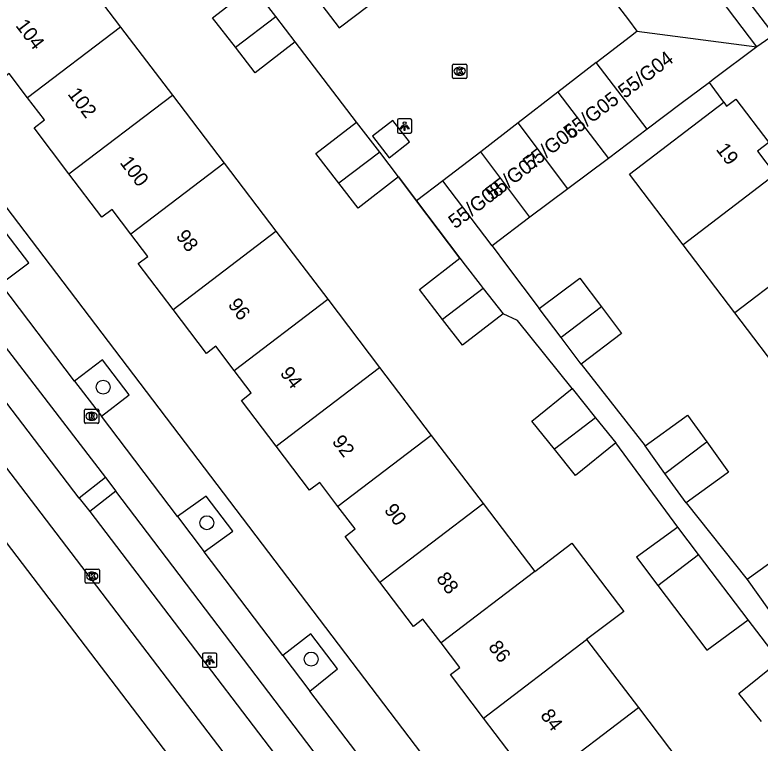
# Model space of a CAD drawing. Extents: x 160037 to 160839, y 385326 to 386441.
# Drawn here: x 160350.6 to 160402.9, y 385658.5 to 385709.6 of the extents above; entities that cross this region are included whole.
import ezdxf

# ---------------------------------------------------------------- set-up
doc = ezdxf.new("R2010")
doc.units = 0
for name, color, linetype in [('IMGEO_Boom', 7, 'Continuous'), ('IMGEO_Erf', 7, 'Continuous'), ('IMGEO_Fietspad_gesloten', 7, 'Continuous'), ('IMGEO_Kolk', 7, 'Continuous'), ('IMGEO_Lichtpunt', 7, 'Continuous'), ('IMGEO_Muur', 7, 'Continuous'), ('IMGEO_Pand', 7, 'Continuous'), ('IMGEO_Pand_nummerreeks', 7, 'Continuous'), ('IMGEO_Parkeervlak_open', 7, 'Continuous'), ('IMGEO_Rijbaan_lokaal_gesloten', 7, 'Continuous'), ('IMGEO_Rioolput', 7, 'Continuous'), ('IMGEO_Voetpad_open', 7, 'Continuous')]:
    doc.layers.add(name, color=color, linetype=linetype)

msp = doc.modelspace()

# ---------------------------------------------------------------- linework, layer by layer
at = {"layer": 'IMGEO_Boom'}
for centre in [(160356.766, 385683.493), (160364.032, 385673.976), (160371.361, 385664.409)]:
    msp.add_circle(centre, 0.489, dxfattribs=at)
at = {"layer": 'IMGEO_Erf'}
for points in [[(160403.833, 385708.209), (160402.624, 385707.372)], [(160400.308, 385703.476), (160399.299, 385704.872)]]:
    msp.add_lwpolyline(points, dxfattribs=at)
at = {"layer": 'IMGEO_Fietspad_gesloten'}
for points in [[(160338.961, 385700.51), (160356.929, 385677.14)], [(160354.764, 385683.91), (160349.583, 385690.729)], [(160354.764, 385683.91), (160356.639, 385681.442)], [(160361.976, 385674.409), (160356.639, 385681.442)], [(160356.929, 385677.14), (160357.654, 385676.185)], [(160376.889, 385650.857), (160357.654, 385676.185)], [(160361.976, 385674.409), (160363.85, 385671.938)], [(160369.368, 385664.665), (160363.85, 385671.938)], [(160369.368, 385664.665), (160371.275, 385662.152)], [(160376.655, 385655.061), (160371.275, 385662.152)]]:
    msp.add_lwpolyline(points, dxfattribs=at)
at = {"layer": 'IMGEO_Kolk'}
for p, q in [((160381.277, 385705.226), (160381.277, 385706.078)), ((160381.352, 385706.152), (160382.204, 385706.152)), ((160381.765, 385705.932), (160381.79, 385705.932)), ((160382.278, 385706.078), (160382.278, 385705.226)), ((160382.204, 385705.152), (160381.352, 385705.152)), ((160381.788, 385705.372), (160381.763, 385705.372)), ((160355.496, 385669.8), (160355.496, 385670.652)), ((160355.571, 385670.726), (160356.423, 385670.726)), ((160355.984, 385670.506), (160356.009, 385670.506)), ((160356.497, 385670.652), (160356.497, 385669.8)), ((160356.007, 385669.946), (160355.982, 385669.946)), ((160356.423, 385669.726), (160355.571, 385669.726))]:
    msp.add_line(p, q, dxfattribs=at)
for points in [[(160381.277, 385705.226), (160381.277, 385706.078)], [(160381.352, 385706.152), (160382.204, 385706.152)], [(160382.278, 385706.078), (160382.278, 385705.226)], [(160381.598, 385705.852), (160381.721, 385705.852), (160381.721, 385705.701), (160381.851, 385705.852), (160382.015, 385705.852), (160381.869, 385705.701), (160382.022, 385705.452), (160381.87, 385705.452), (160381.785, 385705.616), (160381.721, 385705.549), (160381.721, 385705.452), (160381.598, 385705.452), (160381.598, 385705.852)], [(160382.204, 385705.152), (160381.352, 385705.152)], [(160355.496, 385669.8), (160355.496, 385670.652)], [(160355.571, 385670.726), (160356.423, 385670.726)], [(160355.817, 385670.426), (160355.94, 385670.426), (160355.94, 385670.275), (160356.07, 385670.426), (160356.234, 385670.426), (160356.088, 385670.275), (160356.241, 385670.026), (160356.089, 385670.026), (160356.004, 385670.19), (160355.94, 385670.123), (160355.94, 385670.026), (160355.817, 385670.026), (160355.817, 385670.426)], [(160356.497, 385670.652), (160356.497, 385669.8)], [(160356.423, 385669.726), (160355.571, 385669.726)]]:
    msp.add_lwpolyline(points, dxfattribs=at)
for centre, start, end in [((160381.354, 385706.076), 91.552, 178.448), ((160381.354, 385706.076), 91.552, 178.448), ((160382.202, 385706.076), 1.552, 88.448), ((160382.202, 385706.076), 1.552, 88.448), ((160381.354, 385705.228), 181.552, 268.448), ((160381.354, 385705.228), 181.552, 268.448), ((160382.202, 385705.228), 271.552, 358.448), ((160382.202, 385705.228), 271.552, 358.448), ((160355.573, 385670.65), 91.552, 178.448), ((160355.573, 385670.65), 91.552, 178.448), ((160356.421, 385670.65), 1.552, 88.448), ((160356.421, 385670.65), 1.552, 88.448), ((160355.573, 385669.802), 181.552, 268.448), ((160355.573, 385669.802), 181.552, 268.448), ((160356.421, 385669.802), 271.552, 358.448), ((160356.421, 385669.802), 271.552, 358.448)]:
    msp.add_arc(centre, 0.0765, start, end, dxfattribs=at)
for centre, major_axis, ratio, start_param, end_param in [((160381.764, 385705.652), (-0.387, 0.002), 0.722429, 4.712389, 7.853982), ((160381.789, 385705.652), (-0.39, 0.002), 0.717154, 1.570796, 4.712389), ((160355.983, 385670.226), (-0.387, 0.002), 0.722429, 4.712389, 7.853982), ((160356.008, 385670.226), (-0.39, 0.002), 0.717154, 1.570796, 4.712389)]:
    msp.add_ellipse(centre, major_axis=major_axis, ratio=ratio, start_param=start_param, end_param=end_param, dxfattribs=at)
at = {"layer": 'IMGEO_Lichtpunt'}
for p, q in [((160378.317, 385702.308), (160377.509, 385702.308)), ((160378.317, 385702.308), (160377.509, 385702.308)), ((160377.415, 385702.213), (160377.415, 385701.406)), ((160377.415, 385702.213), (160377.415, 385701.406)), ((160378.411, 385701.406), (160378.411, 385702.213)), ((160378.411, 385701.406), (160378.411, 385702.213)), ((160377.509, 385701.312), (160378.317, 385701.312)), ((160377.509, 385701.312), (160378.317, 385701.312)), ((160363.736, 385664.74), (160363.736, 385663.933)), ((160363.736, 385664.74), (160363.736, 385663.933)), ((160364.638, 385664.835), (160363.83, 385664.835)), ((160364.638, 385664.835), (160363.83, 385664.835)), ((160364.732, 385663.933), (160364.732, 385664.74)), ((160364.732, 385663.933), (160364.732, 385664.74)), ((160363.83, 385663.839), (160364.638, 385663.839)), ((160363.83, 385663.839), (160364.638, 385663.839))]:
    msp.add_line(p, q, dxfattribs=at)
for points in [[(160377.789, 385701.877), (160377.828, 385701.849), (160377.64, 385701.587), (160377.602, 385701.614), (160377.789, 385701.877)], [(160377.891, 385701.829), (160377.938, 385701.829), (160377.938, 385701.507), (160377.891, 385701.507), (160377.891, 385701.829)], [(160378.001, 385701.849), (160378.039, 385701.876), (160378.226, 385701.614), (160378.187, 385701.586), (160378.001, 385701.849)], [(160364.11, 385664.404), (160364.149, 385664.376), (160363.961, 385664.114), (160363.923, 385664.141), (160364.11, 385664.404)], [(160364.212, 385664.356), (160364.259, 385664.356), (160364.259, 385664.034), (160364.212, 385664.034), (160364.212, 385664.356)], [(160364.322, 385664.376), (160364.36, 385664.403), (160364.547, 385664.141), (160364.508, 385664.113), (160364.322, 385664.376)]]:
    msp.add_lwpolyline(points, dxfattribs=at)
for centre in [(160377.914, 385702.011), (160364.235, 385664.538)]:
    msp.add_circle(centre, 0.0994, dxfattribs=at)
for centre, start, end in [((160377.509, 385702.213), 90, 180), ((160377.509, 385702.213), 90, 180), ((160378.317, 385702.213), 0, 90), ((160378.317, 385702.213), 0, 90), ((160377.509, 385701.406), 180, 270), ((160377.509, 385701.406), 180, 270), ((160378.317, 385701.406), 270, 0), ((160378.317, 385701.406), 270, 360), ((160363.83, 385664.74), 90, 180), ((160363.83, 385664.74), 90, 180), ((160364.638, 385664.74), 0, 90), ((160364.638, 385664.74), 0, 90), ((160363.83, 385663.933), 180, 270), ((160363.83, 385663.933), 180, 270), ((160364.638, 385663.933), 270, 0), ((160364.638, 385663.933), 270, 360)]:
    msp.add_arc(centre, 0.0946, start, end, dxfattribs=at)
at = {"layer": 'IMGEO_Muur'}
msp.add_lwpolyline([(160377.494, 385698.243), (160378.755, 385696.565), (160381.78, 385692.538)], dxfattribs=at)
at = {"layer": 'IMGEO_Pand'}
for points in [[(160403.833, 385708.209), (160399.414, 385714.02), (160404.37, 385717.789)], [(160402.624, 385707.372), (160398.429, 385712.906), (160396.331, 385715.672)], [(160351.464, 385703.792), (160350.178, 385705.485), (160349.477, 385704.952), (160347.147, 385708.019), (160347.715, 385708.451), (160347.527, 385708.699), (160354.18, 385713.753), (160357.985, 385708.752)], [(160391.519, 385712.024), (160393.616, 385709.257), (160394.209, 385708.475)], [(160366.04, 385707.341), (160364.445, 385709.412), (160367.269, 385711.588)], [(160368.878, 385709.5), (160367.269, 385711.588)], [(160371.192, 385711.517), (160373.33, 385708.703), (160373.41, 385708.764), (160375.322, 385710.217)], [(160366.04, 385707.341), (160368.878, 385709.5)], [(160370.244, 385707.726), (160368.878, 385709.5)], [(160357.985, 385708.752), (160351.464, 385703.792)], [(160357.985, 385708.752), (160361.618, 385703.977)], [(160391.362, 385706.273), (160393.754, 385708.123), (160394.209, 385708.475)], [(160394.209, 385708.475), (160402.624, 385707.372)], [(160370.244, 385707.726), (160367.42, 385705.551), (160366.04, 385707.341)], [(160402.624, 385707.372), (160399.573, 385705.078), (160399.299, 385704.872)], [(160391.362, 385706.273), (160388.672, 385704.193)], [(160394.926, 385701.583), (160391.362, 385706.273)], [(160399.299, 385704.872), (160397.319, 385703.383), (160394.926, 385701.583)], [(160354.366, 385698.46), (160361.618, 385703.977)], [(160361.618, 385703.977), (160365.251, 385699.202)], [(160388.672, 385704.193), (160385.877, 385702.032)], [(160388.672, 385704.193), (160392.208, 385699.539)], [(160354.366, 385698.46), (160351.912, 385701.691), (160352.64, 385702.244), (160351.464, 385703.792)], [(160397.448, 385693.481), (160393.681, 385698.43), (160400.308, 385703.476)], [(160400.308, 385703.476), (160400.507, 385703.214), (160401.15, 385703.703), (160403.466, 385700.66), (160402.665, 385700.05), (160403.917, 385698.405)], [(160373.306, 385697.791), (160371.69, 385699.893), (160374.539, 385702.084)], [(160376.167, 385699.968), (160374.539, 385702.084)], [(160378.253, 385700.696), (160377.086, 385702.197), (160375.663, 385701.09), (160376.83, 385699.589), (160378.253, 385700.696)], [(160385.877, 385702.032), (160383.251, 385700.001)], [(160389.361, 385697.398), (160385.877, 385702.032)], [(160394.926, 385701.583), (160392.208, 385699.539)], [(160376.167, 385699.968), (160373.306, 385697.791)], [(160377.494, 385698.243), (160376.167, 385699.968)], [(160383.251, 385700.001), (160380.603, 385697.953)], [(160386.709, 385695.404), (160383.251, 385700.001)], [(160365.251, 385699.202), (160358.71, 385694.226)], [(160365.251, 385699.202), (160368.884, 385694.427)], [(160392.208, 385699.539), (160389.361, 385697.398)], [(160358.71, 385694.226), (160357.395, 385695.958), (160356.68, 385695.415), (160354.366, 385698.46)], [(160377.494, 385698.243), (160374.645, 385696.051), (160373.306, 385697.791)], [(160403.917, 385698.405), (160397.448, 385693.481)], [(160384.056, 385693.409), (160380.603, 385697.953)], [(160389.361, 385697.398), (160386.709, 385695.404)], [(160386.709, 385695.404), (160384.056, 385693.409)], [(160361.669, 385688.938), (160368.884, 385694.427)], [(160368.884, 385694.427), (160372.518, 385689.652)], [(160361.669, 385688.938), (160359.225, 385692.154), (160359.897, 385692.664), (160358.71, 385694.226)], [(160408.339, 385694.231), (160401.083, 385688.708)], [(160401.083, 385688.708), (160397.448, 385693.481)], [(160380.575, 385688.242), (160378.948, 385690.329), (160381.78, 385692.538)], [(160381.78, 385692.538), (160382.166, 385692.043), (160383.221, 385690.69), (160383.434, 385690.417)], [(160387.362, 385688.996), (160390.2, 385691.139), (160391.722, 385689.123)], [(160383.434, 385690.417), (160380.575, 385688.242)], [(160383.434, 385690.417), (160384.817, 385688.644)], [(160365.955, 385684.66), (160372.518, 385689.652)], [(160372.518, 385689.652), (160376.151, 385684.877)], [(160365.955, 385684.66), (160364.666, 385686.356), (160364.01, 385685.857), (160361.669, 385688.938)], [(160388.892, 385686.969), (160387.362, 385688.996)], [(160391.722, 385689.123), (160388.892, 385686.969)], [(160391.722, 385689.123), (160393.136, 385687.25), (160390.298, 385685.107)], [(160404.717, 385683.933), (160401.083, 385688.708)], [(160384.817, 385688.644), (160381.985, 385686.435), (160380.575, 385688.242)], [(160390.298, 385685.107), (160388.892, 385686.969)], [(160368.89, 385679.354), (160366.459, 385682.554), (160367.154, 385683.082), (160365.955, 385684.66)], [(160368.89, 385679.354), (160376.151, 385684.877)], [(160376.151, 385684.877), (160379.784, 385680.102)], [(160388.42, 385679.133), (160386.836, 385681.105), (160389.673, 385683.383)], [(160389.673, 385683.383), (160391.317, 385681.336)], [(160394.781, 385679.375), (160397.569, 385681.378), (160397.77, 385681.523), (160399.107, 385679.662)], [(160391.317, 385681.336), (160388.42, 385679.133)], [(160391.317, 385681.336), (160392.729, 385679.578)], [(160379.784, 385680.102), (160373.239, 385675.123)], [(160379.784, 385680.102), (160383.417, 385675.327)], [(160373.239, 385675.123), (160371.962, 385676.804), (160371.243, 385676.257), (160368.89, 385679.354)], [(160392.729, 385679.578), (160389.892, 385677.3), (160388.42, 385679.133)], [(160396.177, 385677.431), (160394.781, 385679.375)], [(160396.177, 385677.431), (160398.953, 385679.545), (160399.107, 385679.662)], [(160399.107, 385679.662), (160400.647, 385677.518), (160400.541, 385677.442), (160397.657, 385675.37)], [(160397.657, 385675.37), (160396.177, 385677.431)], [(160376.166, 385669.811), (160373.74, 385673.004), (160374.443, 385673.538), (160373.239, 385675.123)], [(160376.166, 385669.811), (160383.417, 385675.327)], [(160383.417, 385675.327), (160387.05, 385670.552)], [(160397.071, 385673.666), (160394.181, 385671.549), (160395.68, 385669.572)], [(160398.528, 385671.744), (160397.071, 385673.666)], [(160387.05, 385670.552), (160389.651, 385672.531), (160393.284, 385667.756), (160390.683, 385665.777)], [(160406.227, 385670.003), (160404.776, 385672.024), (160401.938, 385669.984)], [(160395.68, 385669.572), (160398.528, 385671.744)], [(160402.007, 385667.157), (160398.528, 385671.744)], [(160387.05, 385670.552), (160380.467, 385665.544)], [(160401.938, 385669.984), (160403.445, 385667.886)], [(160380.467, 385665.544), (160379.199, 385667.213), (160378.527, 385666.703), (160376.166, 385669.811)], [(160395.68, 385669.572), (160399.117, 385665.04), (160402.007, 385667.157)], [(160383.447, 385660.272), (160390.683, 385665.777)], [(160390.683, 385665.777), (160394.316, 385661.002)], [(160383.447, 385660.272), (160381.127, 385663.326), (160381.777, 385663.819), (160380.467, 385665.544)], [(160402.952, 385660.033), (160401.368, 385662.005), (160404.205, 385664.283)], [(160387.75, 385656.007), (160394.316, 385661.002)], [(160394.316, 385661.002), (160397.949, 385656.227)], [(160387.75, 385656.007), (160386.576, 385657.553), (160385.902, 385657.041), (160383.447, 385660.272)]]:
    msp.add_lwpolyline(points, dxfattribs=at)
at = {"layer": 'IMGEO_Parkeervlak_open'}
for points in [[(160355.069, 385675.692), (160344.022, 385690.196), (160343.742, 385690.283), (160341.459, 385690.488)], [(160355.819, 385674.756), (160375.071, 385649.504)]]:
    msp.add_lwpolyline(points, dxfattribs=at)
at = {"layer": 'IMGEO_Rijbaan_lokaal_gesloten'}
for points in [[(160332.71, 385695.206), (160377.154, 385636.907), (160386.366, 385624.273)], [(160388.619, 385627.166), (160339.622, 385691.384)]]:
    msp.add_lwpolyline(points, dxfattribs=at)
at = {"layer": 'IMGEO_Rioolput'}
for p, q in [((160355.451, 385681.024), (160355.451, 385681.876)), ((160355.526, 385681.95), (160356.378, 385681.95)), ((160356.452, 385681.876), (160356.452, 385681.024)), ((160355.939, 385681.73), (160355.964, 385681.73)), ((160356.378, 385680.95), (160355.526, 385680.95)), ((160355.962, 385681.17), (160355.937, 385681.17))]:
    msp.add_line(p, q, dxfattribs=at)
for points in [[(160355.451, 385681.024), (160355.451, 385681.876)], [(160355.526, 385681.95), (160356.378, 385681.95)], [(160356.452, 385681.876), (160356.452, 385681.024)], [(160356.04, 385681.648), (160355.788, 385681.65), (160355.788, 385681.25)], [(160355.788, 385681.25), (160355.912, 385681.25), (160355.912, 385681.412), (160355.923, 385681.412)], [(160355.966, 385681.569), (160355.912, 385681.569), (160355.912, 385681.488)], [(160355.912, 385681.488), (160355.964, 385681.488)], [(160355.97, 385681.383), (160356.041, 385681.25), (160356.181, 385681.25), (160356.116, 385681.376)], [(160356.378, 385680.95), (160355.526, 385680.95)]]:
    msp.add_lwpolyline(points, dxfattribs=at)
for centre, radius, start, end in [((160355.528, 385681.874), 0.0765, 91.552, 178.448), ((160355.528, 385681.874), 0.0765, 91.552, 178.448), ((160356.376, 385681.874), 0.0765, 1.552, 88.448), ((160356.376, 385681.874), 0.0765, 1.552, 88.448), ((160355.922, 385681.359), 0.0533, 26.0293, 88.6989), ((160355.948, 385681.677), 0.19, 274.7715, 282.9687), ((160355.972, 385681.473), 0.0964, 77.0061, 93.1865), ((160355.986, 385681.53), 0.0378, 276.6634, 79.6772), ((160356.039, 385681.538), 0.109, 350.3612, 89.416), ((160356.037, 385681.538), 0.112, 277.5842, 350.9817), ((160356.021, 385681.323), 0.108, 29.5134, 73.7905), ((160355.528, 385681.026), 0.0765, 181.552, 268.448), ((160355.528, 385681.026), 0.0765, 181.552, 268.448), ((160356.376, 385681.026), 0.0765, 271.552, 358.448), ((160356.376, 385681.026), 0.0765, 271.552, 358.448)]:
    msp.add_arc(centre, radius, start, end, dxfattribs=at)
for centre, major_axis, ratio, start_param, end_param in [((160355.938, 385681.45), (-0.387, 0.002), 0.722429, 4.712389, 7.853982), ((160355.963, 385681.45), (-0.39, 0.002), 0.717154, 1.570796, 4.712389)]:
    msp.add_ellipse(centre, major_axis=major_axis, ratio=ratio, start_param=start_param, end_param=end_param, dxfattribs=at)
at = {"layer": 'IMGEO_Voetpad_open'}
for points in [[(160339.544, 385709.767), (160401.163, 385628.731)], [(160374.539, 385702.084), (160370.244, 385707.726)], [(160378.755, 385696.565), (160377.494, 385698.243)], [(160380.603, 385697.953), (160378.755, 385696.565)], [(160381.78, 385692.538), (160378.755, 385696.565)], [(160349.583, 385690.729), (160351.54, 385692.211), (160349.664, 385694.679), (160347.708, 385693.198)], [(160384.056, 385693.409), (160385.069, 385692.057), (160387.362, 385688.996)], [(160389.673, 385683.383), (160385.841, 385688.154), (160384.817, 385688.644)], [(160356.639, 385681.442), (160358.589, 385682.938), (160356.713, 385685.406), (160354.764, 385683.91)], [(160390.298, 385685.107), (160394.781, 385679.375)], [(160397.071, 385673.666), (160392.729, 385679.578)], [(160356.929, 385677.14), (160355.069, 385675.692)], [(160357.654, 385676.185), (160355.819, 385674.756)], [(160355.069, 385675.692), (160355.819, 385674.756)], [(160363.85, 385671.938), (160365.856, 385673.377), (160363.98, 385675.846), (160361.976, 385674.409)], [(160397.657, 385675.37), (160401.938, 385669.984)], [(160404.205, 385664.283), (160402.007, 385667.157)], [(160371.275, 385662.152), (160373.21, 385663.717), (160371.333, 385666.19), (160369.368, 385664.665)]]:
    msp.add_lwpolyline(points, dxfattribs=at)

# ---------------------------------------------------------------- texts
at = {"layer": 'IMGEO_Pand_nummerreeks'}
for s, rotation, p in [('104', 307.2538, (160350.58, 385708.848)), ('55/G04', 37.1735, (160393.369, 385703.703)), ('102', 307.2538, (160354.232, 385704.046)), ('55/G05', 37.1752, (160389.545, 385700.85)), ('55/G06', 37.1752, (160386.694, 385698.637)), ('19', 307.254, (160399.724, 385700.16)), ('55/G07', 37.1752, (160384.056, 385696.553)), ('100', 307.2538, (160357.89, 385699.237)), ('55/G08', 37.1752, (160381.463, 385694.555)), ('98', 307.2538, (160361.821, 385694.068)), ('96', 307.2538, (160365.472, 385689.266)), ('94', 307.2538, (160369.126, 385684.462)), ('92', 307.2538, (160372.777, 385679.662)), ('90', 307.2538, (160376.434, 385674.853)), ('88', 307.2538, (160380.087, 385670.049)), ('86', 307.2535, (160383.74, 385665.247)), ('84', 307.2538, (160387.392, 385660.444))]:
    msp.add_text(s, height=1, rotation=rotation, dxfattribs=at).set_placement(p)

doc.saveas('drawing.dxf')
